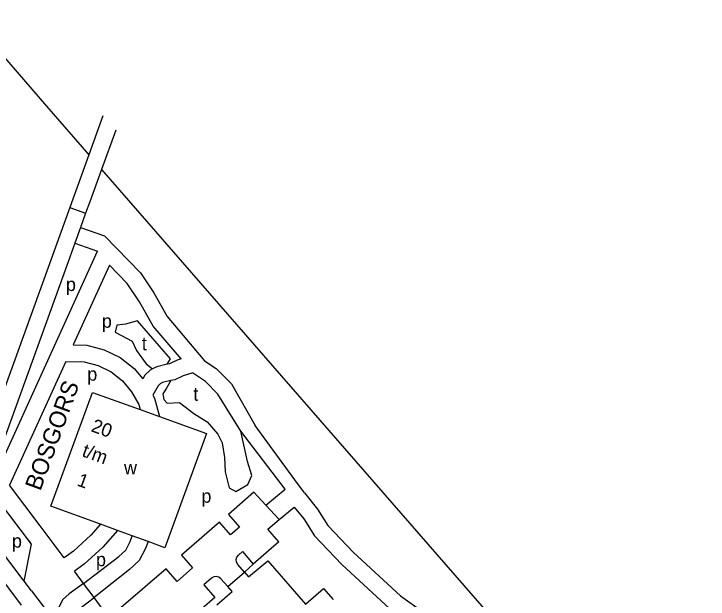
# Model space of a CAD drawing. Extents: x 155854 to 157362, y 383621 to 384685.
# Drawn here: x 156844.9 to 157050.9, y 384276.9 to 384450.5 of the extents above; entities that cross this region are included whole.
import ezdxf

# ---------------------------------------------------------------- set-up
doc = ezdxf.new("R2010")
doc.units = 0
for name, color, linetype in [('BLT_Basislijn', 7, 'Continuous'), ('BLT_Bebouwing', 7, 'Continuous'), ('BLT_Centroide', 7, 'Continuous'), ('BLT_Huisnummer_reeks', 7, 'Continuous'), ('BLT_Straatnaam', 7, 'Continuous'), ('BLT_Vlakafsluiter', 7, 'Continuous')]:
    doc.layers.add(name, color=color, linetype=linetype)

msp = doc.modelspace()

# ---------------------------------------------------------------- linework, layer by layer
at = {"layer": 'BLT_Basislijn'}
for p, q in [((156871.34, 384420.29), (156867.14, 384408.69)), ((156875.12, 384416.04), (156870.9, 384404.38)), ((156867.14, 384408.69), (156861.49, 384393.07)), ((156870.9, 384404.38), (156867.41, 384394.73)), ((156867.41, 384394.73), (156866.21, 384391.42)), ((156861.49, 384393.07), (156857.23, 384381.29)), ((156866.21, 384391.42), (156864.68, 384387.19)), ((156864.68, 384387.19), (156862.98, 384382.49)), ((156864.68, 384387.19), (156871.8, 384384.74)), ((156862.98, 384382.49), (156860.98, 384376.94)), ((156862.98, 384382.49), (156869.72, 384380.17)), ((156857.23, 384381.29), (156834.56, 384318.6)), ((156840.16, 384315.3), (156869.72, 384380.17)), ((156860.98, 384376.94), (156839.16, 384316.62)), ((156860.3, 384347.45), (156843.58, 384310.76)), ((156898.17, 384343.84), (156898.01, 384344.03)), ((156925.42, 384309.54), (156912.23, 384326.74)), ((156928.31, 384312.34), (156916.52, 384328.46)), ((156931.15, 384308.44), (156928.31, 384312.34)), ((156852.75, 384298.63), (156843.58, 384310.76)), ((156850.15, 384293.23), (156838.15, 384309.04)), ((156919.7, 384304.8), (156916.14, 384308.64)), ((156919.7, 384304.8), (156925.42, 384309.54)), ((156923.6, 384300.59), (156919.7, 384304.8)), ((156920.27, 384297.64), (156923.6, 384300.59)), ((156847.94, 384282.3), (156834.9, 384299.45)), ((156859.85, 384289.2), (156852.75, 384298.63)), ((156923.56, 384293.89), (156920.27, 384297.64)), ((156832.88, 384293.85), (156847.1, 384275.16)), ((156849.8, 384293.69), (156848.48, 384295.42)), ((156923.56, 384293.89), (156915.96, 384287.32)), ((156847.94, 384282.3), (156850.15, 384293.23)), ((156915.96, 384287.32), (156913.34, 384284.97)), ((156865.59, 384281.57), (156862.85, 384285.2)), ((156908.38, 384280.63), (156913.34, 384284.97)), ((156850.18, 384279.37), (156847.94, 384282.3)), ((156865.59, 384281.57), (156861.32, 384278.5)), ((156868.69, 384277.45), (156865.59, 384281.57)), ((156850.18, 384279.37), (156857.78, 384269.37)), ((156864.54, 384274.25), (156868.69, 384277.45)), ((156876.19, 384267.35), (156868.69, 384277.45))]:
    msp.add_line(p, q, dxfattribs=at)
for points in [[(156830.82, 384450.53), (156854.55, 384423.14), (156867.14, 384408.69)], [(156870.9, 384404.38), (156986.43, 384271.78)], [(156871.8, 384384.74), (156882.44, 384373.75), (156886.44, 384367.74), (156890.41, 384360.74), (156901.52, 384347.62)], [(156894.51, 384348.16), (156886.29, 384357.87), (156882.18, 384365.12), (156878.53, 384370.6), (156873.31, 384375.99), (156862.55, 384352.39)], [(156890.35, 384346.6), (156891.38, 384348.24), (156881.64, 384359.48), (156878.05, 384358.46), (156875.49, 384358.19), (156874.94, 384356.09), (156880.06, 384353.46), (156881.29, 384350.67), (156884.12, 384346.74), (156886.06, 384345.24)], [(156862.55, 384352.39), (156866.53, 384352.27), (156871.67, 384350.9), (156876.43, 384348.58), (156880.64, 384345.31), (156883.15, 384342.26)], [(156860.3, 384347.45), (156865.8, 384347.29), (156869.92, 384346.19), (156873.77, 384344.31), (156877.14, 384341.71), (156879.86, 384338.39), (156881.95, 384334.68), (156882.36, 384333.14)], [(156894.51, 384348.16), (156893.39, 384347.8), (156891.06, 384346.76), (156890.35, 384346.6)], [(156901.52, 384347.62), (156904.97, 384345.34), (156909.44, 384340.84), (156916.52, 384328.46)], [(156886.06, 384345.24), (156885.37, 384344.88), (156883.78, 384343.35), (156883.15, 384342.26)], [(156890.35, 384346.6), (156887.29, 384345.87), (156886.06, 384345.24)], [(156898.01, 384344.03), (156895.18, 384343.12), (156892.66, 384342.01), (156891.53, 384341.74)], [(156912.23, 384326.74), (156905.48, 384337.73), (156901.79, 384341.46), (156898.17, 384343.84)], [(156891.53, 384341.74), (156889.04, 384341.15), (156888.31, 384340.77), (156887.76, 384340.24), (156886.13, 384337.44)], [(156891.53, 384341.74), (156890.17, 384339.53), (156889.14, 384337.79), (156889.45, 384336.1), (156890.44, 384335.07), (156894.09, 384335.3), (156898.27, 384331.99), (156902.24, 384329.52), (156905.4, 384325.86), (156906.75, 384323.24), (156907.46, 384318.95), (156907.56, 384314.68), (156908.76, 384309.91), (156910.8, 384308.85), (156914.36, 384310.93), (156915.56, 384313.6), (156914.25, 384317.71), (156912.23, 384326.74)], [(156886.13, 384337.44), (156886.62, 384336.58), (156888.08, 384331.07)], [(156916.14, 384308.64), (156908.63, 384302.07), (156911.91, 384298.31), (156909.23, 384295.99), (156905.94, 384299.74), (156894.67, 384289.96), (156897.9, 384286.17), (156893.32, 384282.2), (156890.06, 384285.96), (156876.77, 384274.47), (156880.08, 384270.65), (156876.19, 384267.35)], [(156931.15, 384308.44), (156935.05, 384303.64), (156938.05, 384298.8), (156945.7, 384290.76), (156959.68, 384277.91), (156975.88, 384266.29), (156983.29, 384260.25), (156990.7, 384253.38), (157026.7, 384213.15), (157030.78, 384209.21), (157035.83, 384205.87), (157040, 384202.49), (157044.37, 384197.32), (157047.31, 384191.85), (157049.01, 384186.14), (157050.93, 384173.32)], [(156923.6, 384300.59), (156928.11, 384304.25), (156930.97, 384300.74), (156934.08, 384295.73), (156942.19, 384287.2), (156956.52, 384274.02), (156972.84, 384262.32), (156980.01, 384256.47), (156987.13, 384249.87), (157023.1, 384209.68), (157027.64, 384205.29), (157032.87, 384201.84), (157036.48, 384198.91), (157040.21, 384194.49), (157042.67, 384189.93), (157044.12, 384185.05), (157046.03, 384172.27)], [(156870.6, 384299.13), (156867.73, 384295.86), (156862.65, 384291.19), (156859.85, 384289.2)], [(156875.65, 384297.29), (156871.31, 384292.36), (156865.8, 384287.29), (156862.85, 384285.2)], [(156865.59, 384281.57), (156876.03, 384289.6), (156878.11, 384291.49), (156879.4, 384293.99), (156880.02, 384295.7)], [(156884.72, 384293.99), (156883.99, 384291.97), (156882.13, 384288.4), (156879.24, 384285.76), (156868.69, 384277.45)], [(156913.34, 384284.97), (156911.36, 384287.23), (156911, 384287.93), (156910.91, 384288.7), (156911.09, 384289.4), (156911.52, 384290.01), (156912.71, 384291.06), (156915.96, 384287.32)], [(156913.34, 384284.97), (156914.55, 384283.58), (156920.23, 384288.33), (156931.42, 384275.43)], [(156908.38, 384280.63), (156906.32, 384282.97), (156905.73, 384283.41), (156904.99, 384283.61), (156904.26, 384283.53), (156903.58, 384283.18), (156901.28, 384281.16), (156904.55, 384277.39), (156892.98, 384267.36), (156889.71, 384271.13), (156886.76, 384268.57), (156890.02, 384264.81)], [(156905.14, 384275.19), (156909.66, 384279.17), (156908.38, 384280.63)], [(156861.32, 384278.5), (156859.38, 384276.7), (156857.64, 384273.27), (156857.78, 384269.37)]]:
    msp.add_lwpolyline(points, dxfattribs=at)
at = {"layer": 'BLT_Bebouwing'}
for p, q in [((156882.36, 384333.14), (156888.08, 384331.07)), ((156870.6, 384299.13), (156855.9, 384304.48)), ((156875.65, 384297.29), (156870.6, 384299.13)), ((156880.02, 384295.7), (156875.65, 384297.29)), ((156884.72, 384293.99), (156880.02, 384295.7)), ((156931.42, 384275.43), (156936.76, 384280.06))]:
    msp.add_line(p, q, dxfattribs=at)
for points in [[(156855.9, 384304.48), (156868.21, 384338.26), (156882.36, 384333.14)], [(156888.08, 384331.07), (156902.06, 384326.02), (156889.74, 384292.16), (156884.72, 384293.99)], [(156936.76, 384280.06), (156939.61, 384276.78)]]:
    msp.add_lwpolyline(points, dxfattribs=at)
at = {"layer": 'BLT_Vlakafsluiter'}
msp.add_line((156861.49, 384393.07), (156866.21, 384391.42), dxfattribs=at)

# ---------------------------------------------------------------- texts
at = {"layer": 'BLT_Centroide'}
for s, p in [('p', (156860.35, 384368.32)), ('p', (156871, 384357.42)), ('t', (156882.87, 384350.75)), ('p', (156866.69, 384341.72)), ('t', (156898.14, 384335.77)), ('w', (156877.59, 384313.96)), ('p', (156900.55, 384305.52)), ('p', (156844.33, 384292.19)), ('p', (156869.27, 384286.69))]:
    msp.add_text(s, height=4, dxfattribs=at).set_placement(p)
at = {"layer": 'BLT_Huisnummer_reeks'}
for s, p in [('20', (156867.57, 384326.77)), ('t/m', (156864.85, 384319.4)), ('1', (156863.39, 384310.69))]:
    msp.add_text(s, height=4, rotation=340.0266, dxfattribs=at).set_placement(p)
at = {"layer": 'BLT_Straatnaam'}
msp.add_text('BOSGORS', height=5, rotation=69.8988, dxfattribs=at).set_placement((156852.77, 384308.8))

doc.saveas('drawing.dxf')
